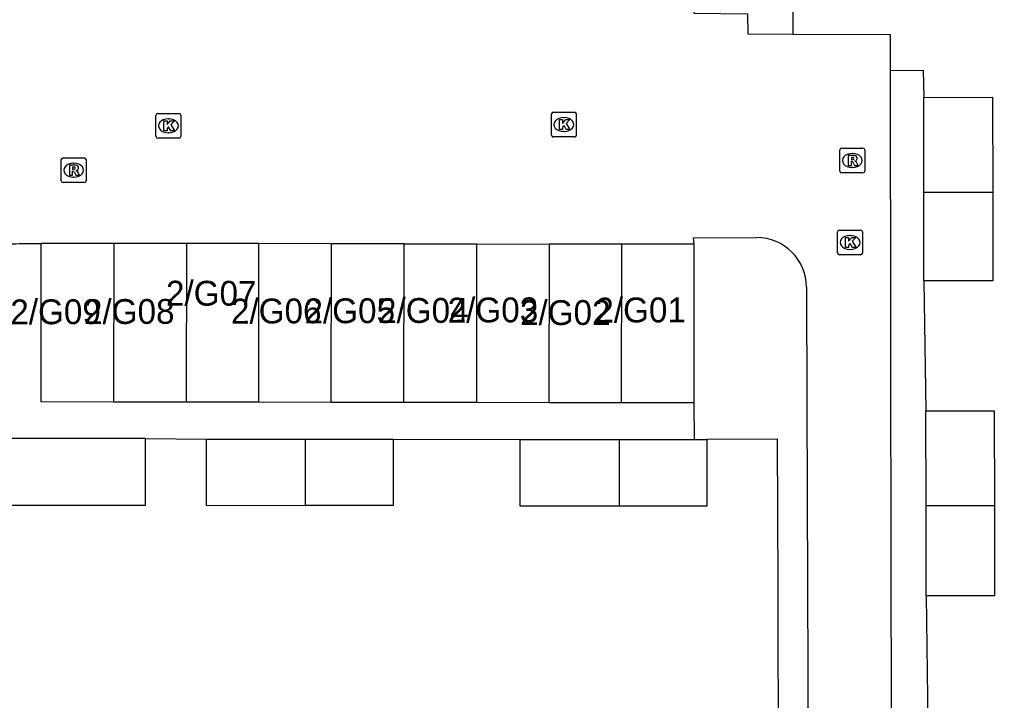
# Model space of a CAD drawing. Extents: x 160732 to 162105, y 387428 to 388479.
# Drawn here: x 161786.73 to 161825.96, y 388245.39 to 388272.82 of the extents above; entities that cross this region are included whole.
import ezdxf

# ---------------------------------------------------------------- set-up
doc = ezdxf.new("R2010")
doc.units = 0
for name, color, linetype in [('IMGEO_Kolk', 7, 'Continuous'), ('IMGEO_Muur', 7, 'Continuous'), ('IMGEO_Pand', 7, 'Continuous'), ('IMGEO_Pand_nummerreeks', 7, 'Continuous'), ('IMGEO_Rijbaan_lokaal_open', 7, 'Continuous'), ('IMGEO_Rioolput', 7, 'Continuous'), ('IMGEO_Voetpad_open', 7, 'Continuous')]:
    doc.layers.add(name, color=color, linetype=linetype)

msp = doc.modelspace()

# ---------------------------------------------------------------- linework, layer by layer
at = {"layer": 'IMGEO_Kolk'}
for p, q in [((161808.206, 388269.084), (161809.058, 388269.084)), ((161792.219, 388268.109), (161792.219, 388268.961)), ((161792.294, 388269.035), (161793.146, 388269.035)), ((161792.707, 388268.815), (161792.732, 388268.815)), ((161793.22, 388268.961), (161793.22, 388268.109)), ((161808.131, 388268.158), (161808.131, 388269.01)), ((161808.619, 388268.864), (161808.644, 388268.864)), ((161809.132, 388269.01), (161809.132, 388268.158)), ((161808.642, 388268.304), (161808.617, 388268.304)), ((161793.146, 388268.035), (161792.294, 388268.035)), ((161792.73, 388268.255), (161792.705, 388268.255)), ((161809.058, 388268.084), (161808.206, 388268.084)), ((161819.645, 388263.412), (161819.645, 388264.264)), ((161819.72, 388264.338), (161820.572, 388264.338)), ((161820.133, 388264.118), (161820.158, 388264.118)), ((161820.646, 388264.264), (161820.646, 388263.412)), ((161820.156, 388263.558), (161820.131, 388263.558)), ((161820.572, 388263.338), (161819.72, 388263.338))]:
    msp.add_line(p, q, dxfattribs=at)
for points in [[(161808.206, 388269.084), (161809.058, 388269.084)], [(161792.219, 388268.109), (161792.219, 388268.961)], [(161792.294, 388269.035), (161793.146, 388269.035)], [(161792.54, 388268.735), (161792.663, 388268.735), (161792.663, 388268.584), (161792.793, 388268.735), (161792.957, 388268.735), (161792.811, 388268.584), (161792.964, 388268.335), (161792.812, 388268.335), (161792.727, 388268.499), (161792.663, 388268.432), (161792.663, 388268.335), (161792.54, 388268.335), (161792.54, 388268.735)], [(161793.22, 388268.961), (161793.22, 388268.109)], [(161808.131, 388268.158), (161808.131, 388269.01)], [(161808.452, 388268.784), (161808.575, 388268.784), (161808.575, 388268.633), (161808.705, 388268.784), (161808.869, 388268.784), (161808.723, 388268.633), (161808.876, 388268.384), (161808.724, 388268.384), (161808.639, 388268.548), (161808.575, 388268.481), (161808.575, 388268.384), (161808.452, 388268.384), (161808.452, 388268.784)], [(161809.132, 388269.01), (161809.132, 388268.158)], [(161793.146, 388268.035), (161792.294, 388268.035)], [(161809.058, 388268.084), (161808.206, 388268.084)], [(161819.645, 388263.412), (161819.645, 388264.264)], [(161819.72, 388264.338), (161820.572, 388264.338)], [(161819.966, 388264.038), (161820.089, 388264.038), (161820.089, 388263.887), (161820.219, 388264.038), (161820.383, 388264.038), (161820.237, 388263.887), (161820.39, 388263.638), (161820.238, 388263.638), (161820.153, 388263.802), (161820.089, 388263.735), (161820.089, 388263.638), (161819.966, 388263.638), (161819.966, 388264.038)], [(161820.646, 388264.264), (161820.646, 388263.412)], [(161820.572, 388263.338), (161819.72, 388263.338)]]:
    msp.add_lwpolyline(points, dxfattribs=at)
for centre, start, end in [((161808.208, 388269.008), 91.552, 178.448), ((161808.208, 388269.008), 91.552, 178.448), ((161809.056, 388269.008), 1.552, 88.448), ((161809.056, 388269.008), 1.552, 88.448), ((161792.296, 388268.959), 91.552, 178.448), ((161792.296, 388268.959), 91.552, 178.448), ((161793.144, 388268.959), 1.552, 88.448), ((161793.144, 388268.959), 1.552, 88.448), ((161792.296, 388268.111), 181.552, 268.448), ((161792.296, 388268.111), 181.552, 268.448), ((161793.144, 388268.111), 271.552, 358.448), ((161793.144, 388268.111), 271.552, 358.448), ((161808.208, 388268.16), 181.552, 268.448), ((161808.208, 388268.16), 181.552, 268.448), ((161809.056, 388268.16), 271.552, 358.448), ((161809.056, 388268.16), 271.552, 358.448), ((161819.722, 388264.262), 91.552, 178.448), ((161819.722, 388264.262), 91.552, 178.448), ((161820.57, 388264.262), 1.552, 88.448), ((161820.57, 388264.262), 1.552, 88.448), ((161819.722, 388263.414), 181.552, 268.448), ((161819.722, 388263.414), 181.552, 268.448), ((161820.57, 388263.414), 271.552, 358.448), ((161820.57, 388263.414), 271.552, 358.448)]:
    msp.add_arc(centre, 0.0765, start, end, dxfattribs=at)
for centre, major_axis, ratio, start_param, end_param in [((161792.706, 388268.535), (-0.387, 0.002), 0.722429, 4.712389, 7.853982), ((161792.731, 388268.535), (-0.39, 0.002), 0.717154, 1.570796, 4.712389), ((161808.618, 388268.584), (-0.387, 0.002), 0.722429, 4.712389, 7.853982), ((161808.643, 388268.584), (-0.39, 0.002), 0.717154, 1.570796, 4.712389), ((161820.132, 388263.838), (-0.387, 0.002), 0.722429, 4.712389, 7.853982), ((161820.157, 388263.838), (-0.39, 0.002), 0.717154, 1.570796, 4.712389)]:
    msp.add_ellipse(centre, major_axis=major_axis, ratio=ratio, start_param=start_param, end_param=end_param, dxfattribs=at)
at = {"layer": 'IMGEO_Muur'}
msp.add_lwpolyline([(161784.49, 388272.518), (161784.521, 388263.756), (161787.602, 388263.802)], dxfattribs=at)
at = {"layer": 'IMGEO_Pand'}
for points in [[(161823.108, 388269.678), (161825.882, 388269.681), (161825.886, 388265.848)], [(161823.112, 388265.844), (161823.108, 388269.678)], [(161825.886, 388265.848), (161823.112, 388265.844)], [(161823.116, 388262.293), (161823.112, 388265.844)], [(161825.886, 388265.848), (161825.89, 388262.296), (161823.116, 388262.293)], [(161790.513, 388257.41), (161787.594, 388257.414), (161787.602, 388263.802)], [(161790.522, 388263.798), (161787.602, 388263.802)], [(161790.522, 388263.798), (161790.513, 388257.41)], [(161793.441, 388263.794), (161790.522, 388263.798)], [(161793.441, 388263.794), (161793.432, 388257.406)], [(161796.361, 388263.79), (161793.441, 388263.794)], [(161796.352, 388257.402), (161796.361, 388263.79)], [(161799.28, 388263.786), (161796.361, 388263.79)], [(161799.271, 388257.398), (161799.28, 388263.786)], [(161802.2, 388263.782), (161799.28, 388263.786)], [(161802.191, 388257.394), (161802.2, 388263.782)], [(161802.2, 388263.782), (161805.119, 388263.778)], [(161805.119, 388263.778), (161805.111, 388257.39)], [(161805.119, 388263.778), (161808.039, 388263.774)], [(161808.039, 388263.774), (161808.03, 388257.386)], [(161810.958, 388263.77), (161808.039, 388263.774)], [(161810.95, 388257.382), (161810.958, 388263.77)], [(161813.878, 388263.766), (161810.958, 388263.77)], [(161813.87, 388257.378), (161813.878, 388263.766)], [(161793.432, 388257.406), (161790.513, 388257.41)], [(161796.352, 388257.402), (161793.432, 388257.406)], [(161799.271, 388257.398), (161796.352, 388257.402)], [(161802.191, 388257.394), (161799.271, 388257.398)], [(161805.111, 388257.39), (161802.191, 388257.394)], [(161808.03, 388257.386), (161805.111, 388257.39)], [(161810.95, 388257.382), (161808.03, 388257.386)], [(161813.87, 388257.378), (161810.95, 388257.382)], [(161823.2, 388257.054), (161825.95, 388257.057), (161825.954, 388253.231)], [(161823.205, 388253.228), (161823.2, 388257.054)], [(161785.608, 388253.261), (161789.135, 388253.264), (161791.793, 388253.266), (161791.791, 388255.947)], [(161791.791, 388255.947), (161789.133, 388255.944), (161788.642, 388255.944), (161785.612, 388255.941)], [(161794.248, 388255.917), (161798.236, 388255.92)], [(161798.231, 388253.24), (161794.251, 388253.237), (161794.248, 388255.917)], [(161801.758, 388255.923), (161801.76, 388253.243), (161798.231, 388253.24)], [(161798.231, 388253.24), (161798.236, 388255.92)], [(161798.236, 388255.92), (161801.267, 388255.923), (161801.758, 388255.923)], [(161806.874, 388255.897), (161810.862, 388255.9)], [(161810.857, 388253.22), (161806.877, 388253.217), (161806.874, 388255.897)], [(161814.384, 388255.903), (161814.386, 388253.223), (161810.857, 388253.22)], [(161810.862, 388255.9), (161810.857, 388253.22)], [(161810.862, 388255.9), (161813.893, 388255.903)], [(161813.893, 388255.903), (161814.384, 388255.903)], [(161825.954, 388253.231), (161823.205, 388253.228)], [(161823.211, 388249.608), (161823.21, 388250), (161823.205, 388253.228)], [(161825.954, 388253.231), (161825.958, 388250), (161825.958, 388249.605), (161823.211, 388249.608)]]:
    msp.add_lwpolyline(points, dxfattribs=at)
at = {"layer": 'IMGEO_Rijbaan_lokaal_open'}
for points in [[(161813.856, 388273.204), (161813.857, 388273.068), (161816.018, 388273.039), (161816.029, 388272.239), (161817.844, 388272.23)], [(161817.844, 388272.23), (161821.76, 388272.21), (161821.76, 388270.761)], [(161821.76, 388270.761), (161821.792, 388250), (161821.849, 388229.502)], [(161813.878, 388263.766), (161813.848, 388264.026), (161816.391, 388264.031)], [(161787.602, 388263.802), (161785.805, 388263.775)], [(161818.391, 388262.042), (161818.407, 388257.374), (161818.433, 388250), (161818.519, 388229.475)]]:
    msp.add_lwpolyline(points, dxfattribs=at)
msp.add_arc((161816.394, 388262.034), 1.997, 0.2389, 90.0771, dxfattribs=at)
at = {"layer": 'IMGEO_Rioolput'}
for p, q in [((161819.737, 388266.712), (161819.737, 388267.564)), ((161819.812, 388267.638), (161820.664, 388267.638)), ((161820.738, 388267.564), (161820.738, 388266.712)), ((161788.405, 388266.32), (161788.405, 388267.172)), ((161788.48, 388267.246), (161789.332, 388267.246)), ((161789.406, 388267.172), (161789.406, 388266.32)), ((161820.225, 388267.418), (161820.25, 388267.418)), ((161788.893, 388267.026), (161788.918, 388267.026)), ((161820.248, 388266.858), (161820.223, 388266.858)), ((161788.916, 388266.466), (161788.891, 388266.466)), ((161820.664, 388266.638), (161819.812, 388266.638)), ((161789.332, 388266.246), (161788.48, 388266.246))]:
    msp.add_line(p, q, dxfattribs=at)
for points in [[(161819.737, 388266.712), (161819.737, 388267.564)], [(161819.812, 388267.638), (161820.664, 388267.638)], [(161820.738, 388267.564), (161820.738, 388266.712)], [(161788.405, 388266.32), (161788.405, 388267.172)], [(161788.48, 388267.246), (161789.332, 388267.246)], [(161789.406, 388267.172), (161789.406, 388266.32)], [(161820.326, 388267.336), (161820.074, 388267.338), (161820.074, 388266.938)], [(161820.074, 388266.938), (161820.198, 388266.938), (161820.198, 388267.1), (161820.209, 388267.1)], [(161820.252, 388267.257), (161820.198, 388267.257), (161820.198, 388267.176)], [(161820.198, 388267.176), (161820.25, 388267.176)], [(161788.994, 388266.944), (161788.742, 388266.946), (161788.742, 388266.546)], [(161788.742, 388266.546), (161788.866, 388266.546), (161788.866, 388266.708), (161788.877, 388266.708)], [(161788.92, 388266.865), (161788.866, 388266.865), (161788.866, 388266.784)], [(161788.866, 388266.784), (161788.918, 388266.784)], [(161820.256, 388267.071), (161820.327, 388266.938), (161820.467, 388266.938), (161820.402, 388267.064)], [(161788.924, 388266.679), (161788.995, 388266.546), (161789.135, 388266.546), (161789.07, 388266.672)], [(161820.664, 388266.638), (161819.812, 388266.638)], [(161789.332, 388266.246), (161788.48, 388266.246)]]:
    msp.add_lwpolyline(points, dxfattribs=at)
for centre, radius, start, end in [((161819.814, 388267.562), 0.0765, 91.552, 178.448), ((161819.814, 388267.562), 0.0765, 91.552, 178.448), ((161820.662, 388267.562), 0.0765, 1.552, 88.448), ((161820.662, 388267.562), 0.0765, 1.552, 88.448), ((161788.482, 388267.17), 0.0765, 91.552, 178.448), ((161788.482, 388267.17), 0.0765, 91.552, 178.448), ((161789.33, 388267.17), 0.0765, 1.552, 88.448), ((161789.33, 388267.17), 0.0765, 1.552, 88.448), ((161820.208, 388267.047), 0.0533, 26.0293, 88.6989), ((161820.234, 388267.365), 0.19, 274.7715, 282.9687), ((161820.258, 388267.161), 0.0964, 77.0061, 93.1865), ((161820.272, 388267.218), 0.0378, 276.6634, 79.6772), ((161820.325, 388267.226), 0.109, 350.3612, 89.416), ((161820.323, 388267.226), 0.112, 277.5842, 350.9817), ((161820.307, 388267.011), 0.108, 29.5134, 73.7905), ((161788.876, 388266.655), 0.0533, 26.0293, 88.6989), ((161788.902, 388266.973), 0.19, 274.7715, 282.9687), ((161788.926, 388266.769), 0.0964, 77.0061, 93.1865), ((161788.94, 388266.826), 0.0378, 276.6634, 79.6772), ((161788.993, 388266.834), 0.109, 350.3612, 89.416), ((161788.991, 388266.834), 0.112, 277.5842, 350.9817), ((161788.975, 388266.619), 0.108, 29.5134, 73.7905), ((161819.814, 388266.714), 0.0765, 181.552, 268.448), ((161819.814, 388266.714), 0.0765, 181.552, 268.448), ((161820.662, 388266.714), 0.0765, 271.552, 358.448), ((161820.662, 388266.714), 0.0765, 271.552, 358.448), ((161788.482, 388266.322), 0.0765, 181.552, 268.448), ((161788.482, 388266.322), 0.0765, 181.552, 268.448), ((161789.33, 388266.322), 0.0765, 271.552, 358.448), ((161789.33, 388266.322), 0.0765, 271.552, 358.448)]:
    msp.add_arc(centre, radius, start, end, dxfattribs=at)
for centre, major_axis, ratio, start_param, end_param in [((161820.224, 388267.138), (-0.387, 0.002), 0.722429, 4.712389, 7.853982), ((161820.249, 388267.138), (-0.39, 0.002), 0.717154, 1.570796, 4.712389), ((161788.892, 388266.746), (-0.387, 0.002), 0.722429, 4.712389, 7.853982), ((161788.917, 388266.746), (-0.39, 0.002), 0.717154, 1.570796, 4.712389)]:
    msp.add_ellipse(centre, major_axis=major_axis, ratio=ratio, start_param=start_param, end_param=end_param, dxfattribs=at)
at = {"layer": 'IMGEO_Voetpad_open'}
for points in [[(161817.844, 388274.786), (161817.844, 388272.23)], [(161821.76, 388270.761), (161823.09, 388270.774), (161823.108, 388269.678)], [(161823.116, 388262.293), (161823.2, 388257.054)], [(161813.893, 388255.903), (161813.87, 388257.378)], [(161791.791, 388255.947), (161794.248, 388255.917)], [(161801.758, 388255.923), (161806.874, 388255.897)], [(161817.273, 388242.529), (161817.247, 388250), (161817.226, 388255.913), (161814.384, 388255.903)], [(161823.211, 388249.608), (161823.276, 388244.507)]]:
    msp.add_lwpolyline(points, dxfattribs=at)

# ---------------------------------------------------------------- texts
at = {"layer": 'IMGEO_Pand_nummerreeks'}
for s, rotation, p in [('2/G07', 359.9215, (161792.619, 388261.295)), ('2/G09', 0.2017, (161786.36, 388260.54)), ('2/G08', 0.2017, (161789.324, 388260.55)), ('2/G06', 0.2017, (161795.238, 388260.571)), ('2/G05', 0.2017, (161798.196, 388260.581)), ('2/G04', 0.2017, (161801.155, 388260.592)), ('2/G03', 0.2017, (161803.957, 388260.612)), ('2/G01', 0.2017, (161809.9, 388260.612)), ('2/G02', 0.2017, (161806.867, 388260.507))]:
    msp.add_text(s, height=1, rotation=rotation, dxfattribs=at).set_placement(p)

doc.saveas('drawing.dxf')
